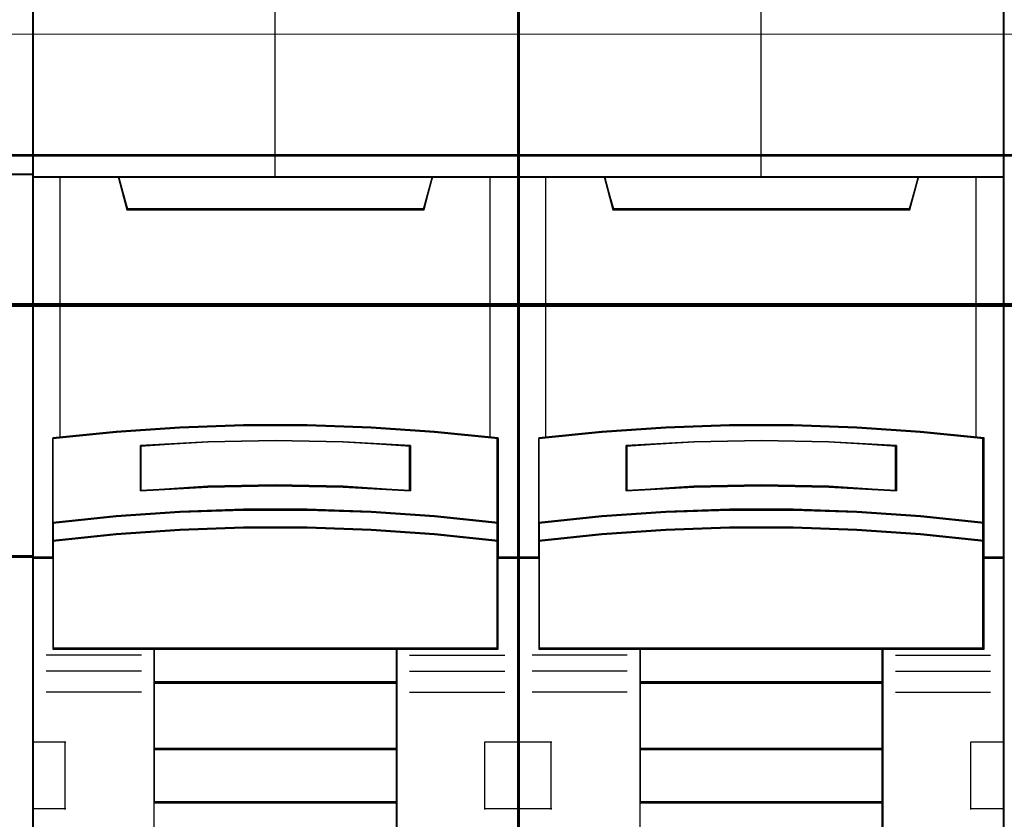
# Model space of a CAD drawing. Header units: millimetres. Extents: x -1290 to 1795, y -4192 to -1311.
# Tile 929 of 1056: x 1493.09 to 1500.38, y -2255.58 to -2249.66. Entities that reach past the tile are written whole.
import ezdxf

# ---------------------------------------------------------------- set-up
doc = ezdxf.new("R2010")
doc.units = ezdxf.units.MM
doc.layers.add('30', color=7, linetype='Continuous')
doc.layers.add('45', color=7, linetype='Continuous')
doc.layers.add('Aparatura', color=7, linetype='Continuous', lineweight=13)

# ---------------------------------------------------------------- blocks, each defined once
blk = doc.blocks.new('*U286')
at = {"layer": '45', "color": 7}
for points in [[(369.510409, -383.552872), (297.489591, -383.552872), (297.489591, -465.581435), (369.510409, -465.581435), (369.510409, -383.552872)], [(368.470236, -402.315699), (368.470236, -416.489263), (369.510409, -416.489263), (369.510409, -402.315699), (368.470236, -402.315699)]]:
    blk.add_lwpolyline(points, close=True, dxfattribs=at)
at = {"layer": '45', "color": 139}
blk.add_lwpolyline([(369.510409, -383.552872), (297.489591, -383.552872), (297.489591, -465.581435), (369.510409, -465.581435), (369.510409, -383.552872)], close=True, dxfattribs=at)
at = {"layer": '45', "color": 59}
for points in [[(369.488925, -383.574418), (297.511075, -383.574418), (297.511075, -465.55989), (369.488925, -465.55989), (369.488925, -383.574418)], [(368.491719, -402.337245), (368.491719, -416.467718), (369.488925, -416.467718), (369.488925, -402.337245), (368.491719, -402.337245)]]:
    blk.add_lwpolyline(points, close=True, dxfattribs=at)
at = {"layer": '45', "color": 139}
for points in [[(297.489591, -402.315699), (369.510409, -402.315699)], [(369.510409, -416.444376), (314.735702, -416.444376)]]:
    blk.add_lwpolyline(points, dxfattribs=at)
at = {"layer": '45', "color": 140}
blk.add_lwpolyline([(368.470236, -402.315699), (368.470236, -416.489263), (369.510409, -416.489263), (369.510409, -402.315699), (368.470236, -402.315699)], close=True, dxfattribs=at)
blk = doc.blocks.new('*U287')
at = {"layer": '45', "color": 7}
for points in [[(387.452953, -383.712671), (369.479974, -383.712671), (369.479974, -465.443183), (387.452953, -465.443183), (387.452953, -383.712671)], [(377.287542, -411.611567), (379.645384, -411.611567), (382.003225, -411.699438), (384.355505, -411.864197), (386.707786, -412.094859), (386.707786, -415.230763), (386.707786, -415.900781), (386.707786, -416.532355), (387.452953, -416.532355), (387.452953, -402.418041), (386.451982, -402.418041), (384.277652, -402.418041), (383.960678, -403.598811), (372.972248, -403.598811), (372.655274, -402.418041), (370.480944, -402.418041), (369.479974, -402.418041), (369.479974, -416.532355), (370.225141, -416.532355), (370.225141, -415.900781), (370.225141, -415.230763), (370.225141, -412.094859), (372.566299, -411.864197), (374.929701, -411.699438), (377.287542, -411.611567)], [(372.966158, -403.633585), (383.966769, -403.633585), (384.284094, -402.418041), (378.460896, -402.418041), (372.648832, -402.418041), (372.966158, -403.633585)], [(382.002884, -414.830267), (384.355533, -414.990741), (386.708181, -415.234219), (386.708181, -412.074543), (384.355533, -411.842132), (382.002884, -411.676125), (379.644673, -411.587587), (377.286463, -411.587587), (374.928252, -411.676125), (372.56448, -411.842132), (370.222955, -412.074543), (370.222955, -415.234219), (372.56448, -414.990741), (374.928252, -414.830267), (377.286463, -414.747263), (379.644673, -414.747263), (382.002884, -414.830267)], [(383.46771, -412.363021), (383.46771, -414.034834), (380.966639, -413.895051), (378.459998, -413.85032), (375.964497, -413.895051), (373.463426, -414.034834), (373.463426, -412.363021), (375.964497, -412.217646), (378.459998, -412.172916), (380.966639, -412.217646), (383.46771, -412.363021)], [(380.966639, -413.895051), (383.46771, -414.034834), (383.46771, -412.363021), (380.966639, -412.217646), (378.459998, -412.172916), (375.964497, -412.217646), (373.463426, -412.363021), (373.463426, -414.034834), (375.964497, -413.895051), (378.459998, -413.85032), (380.966639, -413.895051)], [(384.355533, -414.96257), (382.002884, -414.798429), (379.644673, -414.713528), (377.286463, -414.713528), (374.928252, -414.798429), (372.56448, -414.96257), (370.222955, -415.211613), (370.222955, -415.90214), (372.56448, -415.653097), (374.928252, -415.488956), (377.286463, -415.404055), (379.644673, -415.404055), (382.002884, -415.488956), (384.355533, -415.653097), (386.708181, -415.90214), (386.708181, -415.211613), (384.355533, -414.96257)], [(382.002884, -415.466085), (379.644673, -415.383244), (377.286463, -415.383244), (374.928252, -415.466085), (372.56448, -415.626244), (370.222955, -415.869243), (370.222955, -416.504355), (370.222955, -419.8953), (373.97162, -419.8953), (382.959516, -419.8953), (386.708181, -419.8953), (386.708181, -416.504355), (386.708181, -415.869243), (384.355533, -415.626244), (382.002884, -415.466085)], [(373.962924, -421.150344), (382.968212, -421.150344), (382.968212, -419.857595), (373.962924, -419.857595), (373.962924, -421.150344)], [(382.968212, -421.110844), (373.962924, -421.110844), (373.962924, -423.613751), (382.968212, -423.613751), (382.968212, -421.110844)], [(382.968212, -423.576046), (373.962924, -423.576046), (373.962924, -425.579808), (382.968212, -425.579808), (382.968212, -423.576046)], [(373.962924, -430.011067), (382.968212, -430.011067), (382.968212, -425.542103), (373.962924, -425.542103), (373.962924, -430.011067)]]:
    blk.add_lwpolyline(points, close=True, dxfattribs=at)
at = {"layer": '45', "color": 139}
for points in [[(387.452953, -383.712671), (369.479974, -383.712671), (369.479974, -465.443183), (387.452953, -465.443183), (387.452953, -383.712671)], [(381.995201, -415.48338), (379.642112, -415.401199), (377.289024, -415.401199), (374.935935, -415.48338), (372.577297, -415.642264), (370.240858, -415.88333), (370.240858, -416.513387), (370.240858, -419.877345), (373.981381, -419.877345), (382.949755, -419.877345), (386.690278, -419.877345), (386.690278, -416.513387), (386.690278, -415.88333), (384.342739, -415.642264), (381.995201, -415.48338)]]:
    blk.add_lwpolyline(points, close=True, dxfattribs=at)
at = {"layer": '45', "color": 59}
for points in [[(387.433259, -383.730625), (369.497877, -383.730625), (369.497877, -465.425228), (387.433259, -465.425228), (387.433259, -383.730625)], [(377.289113, -411.606132), (379.642022, -411.606132), (381.994932, -411.693779), (384.342291, -411.858119), (386.689651, -412.088194), (386.689651, -415.216119), (386.689651, -415.884433), (386.689651, -416.5144), (387.433259, -416.5144), (387.433259, -402.435996), (386.434383, -402.435996), (384.264601, -402.435996), (383.94829, -403.613762), (372.982846, -403.613762), (372.666535, -402.435996), (370.496753, -402.435996), (369.497877, -402.435996), (369.497877, -416.5144), (370.241485, -416.5144), (370.241485, -415.884433), (370.241485, -415.216119), (370.241485, -412.088194), (372.577746, -411.858119), (374.936204, -411.693779), (377.289113, -411.606132)], [(372.966158, -403.633585), (383.966769, -403.633585), (384.284094, -402.418041), (378.460896, -402.418041), (372.648832, -402.418041), (372.966158, -403.633585)], [(382.002884, -414.830267), (384.355533, -414.990741), (386.708181, -415.234219), (386.708181, -412.074543), (384.355533, -411.842132), (382.002884, -411.676125), (379.644673, -411.587587), (377.286463, -411.587587), (374.928252, -411.676125), (372.56448, -411.842132), (370.222955, -412.074543), (370.222955, -415.234219), (372.56448, -414.990741), (374.928252, -414.830267), (377.286463, -414.747263), (379.644673, -414.747263), (382.002884, -414.830267)], [(383.46771, -412.363021), (383.46771, -414.034834), (380.966639, -413.895051), (378.459998, -413.85032), (375.964497, -413.895051), (373.463426, -414.034834), (373.463426, -412.363021), (375.964497, -412.217646), (378.459998, -412.172916), (380.966639, -412.217646), (383.46771, -412.363021)], [(380.966639, -413.895051), (383.46771, -414.034834), (383.46771, -412.363021), (380.966639, -412.217646), (378.459998, -412.172916), (375.964497, -412.217646), (373.463426, -412.363021), (373.463426, -414.034834), (375.964497, -413.895051), (378.459998, -413.85032), (380.966639, -413.895051)], [(380.958135, -413.879792), (383.449807, -414.01688), (383.449807, -412.37731), (380.958135, -412.234739), (378.460914, -412.19087), (375.974791, -412.234739), (373.483119, -412.37731), (373.483119, -414.01688), (375.974791, -413.879792), (378.460914, -413.835924), (380.958135, -413.879792)], [(384.355533, -414.96257), (382.002884, -414.798429), (379.644673, -414.713528), (377.286463, -414.713528), (374.928252, -414.798429), (372.56448, -414.96257), (370.222955, -415.211613), (370.222955, -415.90214), (372.56448, -415.653097), (374.928252, -415.488956), (377.286463, -415.404055), (379.644673, -415.404055), (382.002884, -415.488956), (384.355533, -415.653097), (386.708181, -415.90214), (386.708181, -415.211613), (384.355533, -414.96257)], [(384.342739, -414.974421), (381.995201, -414.815486), (379.642112, -414.733278), (377.289024, -414.733278), (374.935935, -414.815486), (372.577297, -414.974421), (370.240858, -415.215563), (370.240858, -415.884185), (372.577297, -415.643042), (374.935935, -415.484108), (377.289024, -415.4019), (379.642112, -415.4019), (381.995201, -415.484108), (384.342739, -415.643042), (386.690278, -415.884185), (386.690278, -415.215563), (384.342739, -414.974421)], [(382.002884, -415.466085), (379.644673, -415.383244), (377.286463, -415.383244), (374.928252, -415.466085), (372.56448, -415.626244), (370.222955, -415.869243), (370.222955, -416.504355), (370.222955, -419.8953), (373.97162, -419.8953), (382.959516, -419.8953), (386.708181, -419.8953), (386.708181, -416.504355), (386.708181, -415.869243), (384.355533, -415.626244), (382.002884, -415.466085)], [(373.962924, -421.150344), (382.968212, -421.150344), (382.968212, -419.857595), (373.962924, -419.857595), (373.962924, -421.150344)], [(373.980827, -421.130594), (382.950309, -421.130594), (382.950309, -419.87555), (373.980827, -419.87555), (373.980827, -421.130594)], [(382.968212, -421.110844), (373.962924, -421.110844), (373.962924, -423.613751), (382.968212, -423.613751), (382.968212, -421.110844)], [(382.950309, -421.130594), (373.980827, -421.130594), (373.980827, -423.595796), (382.950309, -423.595796), (382.950309, -421.130594)], [(382.968212, -423.576046), (373.962924, -423.576046), (373.962924, -425.579808), (382.968212, -425.579808), (382.968212, -423.576046)], [(382.950309, -423.594001), (373.980827, -423.594001), (373.980827, -425.561853), (382.950309, -425.561853), (382.950309, -423.594001)], [(373.962924, -430.011067), (382.968212, -430.011067), (382.968212, -425.542103), (373.962924, -425.542103), (373.962924, -430.011067)]]:
    blk.add_lwpolyline(points, close=True, dxfattribs=at)
at = {"layer": '45', "color": 139}
for points in [[(378.440504, -395.232507), (378.440504, -402.455747)], [(369.479974, -402.418041), (387.452953, -402.418041)], [(372.648832, -402.418041), (373.003315, -403.633585)], [(384.284094, -402.418041), (383.929611, -403.633585)], [(372.963928, -403.59588), (383.967208, -403.59588)], [(386.708181, -412.106483), (384.355533, -411.858828), (382.002884, -411.681932), (379.644673, -411.587587), (377.286463, -411.587587), (374.928252, -411.681932), (372.56448, -411.858828), (370.222955, -412.106483)], [(370.222955, -412.068777), (370.222955, -419.8953)], [(383.46771, -412.397351), (380.966639, -412.225724), (378.459998, -412.172916), (375.964497, -412.225724), (373.463426, -412.397351)], [(386.670585, -419.8953), (386.670585, -412.068777)], [(373.463426, -414.034834), (373.463426, -412.359646)], [(383.430113, -414.034834), (383.430113, -412.359646)], [(383.46771, -414.034834), (380.966639, -413.868888), (378.459998, -413.815785), (375.964497, -413.868888), (373.463426, -414.034834)], [(386.708181, -415.234219), (384.355533, -414.973873), (382.002884, -414.802282), (379.644673, -414.713528), (377.286463, -414.713528), (374.928252, -414.802282), (372.56448, -414.973873), (370.222955, -415.234219)], [(386.708181, -415.90214), (384.355533, -415.642692), (382.002884, -415.471692), (379.644673, -415.383244), (377.286463, -415.383244), (374.928252, -415.471692), (372.56448, -415.642692), (370.222955, -415.90214)], [(370.262342, -416.49465), (369.479974, -416.49465)], [(387.452953, -416.49465), (386.670585, -416.49465)], [(386.708181, -419.857595), (370.222955, -419.857595)], [(373.962924, -419.857595), (373.962924, -430.996788)], [(373.962924, -419.857595), (382.968212, -419.857595)], [(382.930615, -419.857595), (382.930615, -430.996788)], [(373.502813, -420.119736), (369.979472, -420.119736)], [(383.430113, -420.119736), (386.953454, -420.119736)], [(373.502813, -420.706859), (369.979472, -420.706859)], [(383.430113, -420.706859), (386.953454, -420.706859)], [(373.962924, -421.110844), (382.968212, -421.110844)], [(373.502813, -421.489691), (369.979472, -421.489691)], [(383.430113, -421.489691), (386.953454, -421.489691)], [(369.479974, -423.330064), (370.711711, -423.330064)], [(370.672324, -423.330064), (370.672324, -425.832971)], [(386.221215, -425.832971), (386.221215, -423.330064)], [(386.221215, -423.330064), (387.452953, -423.330064)], [(373.962924, -423.576046), (382.968212, -423.576046)], [(373.962924, -425.542103), (382.968212, -425.542103)], [(369.479974, -425.795266), (370.711711, -425.795266)], [(386.221215, -425.795266), (387.452953, -425.795266)]]:
    blk.add_lwpolyline(points, dxfattribs=at)
at = {"layer": '45', "color": 140}
for points in [[(377.287542, -411.611567), (379.645384, -411.611567), (382.003225, -411.699438), (384.355505, -411.864197), (386.707786, -412.094859), (386.707786, -415.230763), (386.707786, -415.900781), (386.707786, -416.532355), (387.452953, -416.532355), (387.452953, -402.418041), (386.451982, -402.418041), (384.277652, -402.418041), (383.960678, -403.598811), (372.972248, -403.598811), (372.655274, -402.418041), (370.480944, -402.418041), (369.479974, -402.418041), (369.479974, -416.532355), (370.225141, -416.532355), (370.225141, -415.900781), (370.225141, -415.230763), (370.225141, -412.094859), (372.566299, -411.864197), (374.929701, -411.699438), (377.287542, -411.611567)], [(372.983084, -403.61563), (383.949842, -403.61563), (384.266191, -402.435996), (378.460913, -402.435996), (372.666736, -402.435996), (372.983084, -403.61563)]]:
    blk.add_lwpolyline(points, close=True, dxfattribs=at)
for points in [[(370.47897, -402.418041), (370.47897, -412.07955)], [(386.414569, -412.07955), (386.414569, -402.418041)]]:
    blk.add_lwpolyline(points, dxfattribs=at)
blk = doc.blocks.new('*U288')
at = {"layer": '45', "color": 7}
for points in [[(405.438464, -383.712671), (387.465485, -383.712671), (387.465485, -465.443183), (405.438464, -465.443183), (405.438464, -383.712671)], [(395.273054, -411.611567), (397.630895, -411.611567), (399.988736, -411.699438), (402.341016, -411.864197), (404.693297, -412.094859), (404.693297, -415.230763), (404.693297, -415.900781), (404.693297, -416.532355), (405.438464, -416.532355), (405.438464, -402.418041), (404.437493, -402.418041), (402.263163, -402.418041), (401.946189, -403.598811), (390.957759, -403.598811), (390.640785, -402.418041), (388.466455, -402.418041), (387.465485, -402.418041), (387.465485, -416.532355), (388.210652, -416.532355), (388.210652, -415.900781), (388.210652, -415.230763), (388.210652, -412.094859), (390.55181, -411.864197), (392.915212, -411.699438), (395.273054, -411.611567)], [(390.951718, -403.633585), (401.954021, -403.633585), (402.271395, -402.418041), (396.447301, -402.418041), (390.634343, -402.418041), (390.951718, -403.633585)], [(399.990185, -414.830267), (402.342834, -414.990741), (404.695483, -415.234219), (404.695483, -412.074543), (402.342834, -411.842132), (399.990185, -411.676125), (397.631975, -411.587587), (395.273764, -411.587587), (392.915554, -411.676125), (390.551781, -411.842132), (388.210256, -412.074543), (388.210256, -415.234219), (390.551781, -414.990741), (392.915554, -414.830267), (395.273764, -414.747263), (397.631975, -414.747263), (399.990185, -414.830267)], [(401.455011, -412.363021), (401.455011, -414.034834), (398.95394, -413.895051), (396.447299, -413.85032), (393.951798, -413.895051), (391.450727, -414.034834), (391.450727, -412.363021), (393.951798, -412.217646), (396.447299, -412.172916), (398.95394, -412.217646), (401.455011, -412.363021)], [(398.95394, -413.895051), (401.455011, -414.034834), (401.455011, -412.363021), (398.95394, -412.217646), (396.447299, -412.172916), (393.951798, -412.217646), (391.450727, -412.363021), (391.450727, -414.034834), (393.951798, -413.895051), (396.447299, -413.85032), (398.95394, -413.895051)], [(402.342834, -414.96257), (399.990185, -414.798429), (397.631975, -414.713528), (395.273764, -414.713528), (392.915554, -414.798429), (390.551781, -414.96257), (388.210256, -415.211613), (388.210256, -415.90214), (390.551781, -415.653097), (392.915554, -415.488956), (395.273764, -415.404055), (397.631975, -415.404055), (399.990185, -415.488956), (402.342834, -415.653097), (404.695483, -415.90214), (404.695483, -415.211613), (402.342834, -414.96257)], [(399.990185, -415.466085), (397.631975, -415.383244), (395.273764, -415.383244), (392.915554, -415.466085), (390.551781, -415.626244), (388.210256, -415.869243), (388.210256, -416.504355), (388.210256, -419.8953), (391.958921, -419.8953), (400.946818, -419.8953), (404.695483, -419.8953), (404.695483, -416.504355), (404.695483, -415.869243), (402.342834, -415.626244), (399.990185, -415.466085)], [(391.950225, -421.150344), (400.955513, -421.150344), (400.955513, -419.857595), (391.950225, -419.857595), (391.950225, -421.150344)], [(400.955513, -421.110844), (391.950225, -421.110844), (391.950225, -423.613751), (400.955513, -423.613751), (400.955513, -421.110844)], [(400.955513, -423.576046), (391.950225, -423.576046), (391.950225, -425.579808), (400.955513, -425.579808), (400.955513, -423.576046)], [(391.950225, -430.011067), (400.955513, -430.011067), (400.955513, -425.542103), (391.950225, -425.542103), (391.950225, -430.011067)]]:
    blk.add_lwpolyline(points, close=True, dxfattribs=at)
at = {"layer": '45', "color": 139}
for points in [[(405.438464, -383.712671), (387.465485, -383.712671), (387.465485, -465.443183), (405.438464, -465.443183), (405.438464, -383.712671)], [(399.982502, -415.48338), (397.629414, -415.401199), (395.276325, -415.401199), (392.923237, -415.48338), (390.564598, -415.642264), (388.228159, -415.88333), (388.228159, -416.513387), (388.228159, -419.877345), (391.968682, -419.877345), (400.937057, -419.877345), (404.677579, -419.877345), (404.677579, -416.513387), (404.677579, -415.88333), (402.330041, -415.642264), (399.982502, -415.48338)]]:
    blk.add_lwpolyline(points, close=True, dxfattribs=at)
at = {"layer": '45', "color": 59}
for points in [[(405.42056, -383.730625), (387.485178, -383.730625), (387.485178, -465.425228), (405.42056, -465.425228), (405.42056, -383.730625)], [(395.276415, -411.606132), (397.629324, -411.606132), (399.982233, -411.693779), (402.329593, -411.858119), (404.676952, -412.088194), (404.676952, -415.216119), (404.676952, -415.884433), (404.676952, -416.5144), (405.42056, -416.5144), (405.42056, -402.435996), (404.421684, -402.435996), (402.251902, -402.435996), (401.935591, -403.613762), (390.970147, -403.613762), (390.653836, -402.435996), (388.484055, -402.435996), (387.485178, -402.435996), (387.485178, -416.5144), (388.228786, -416.5144), (388.228786, -415.884433), (388.228786, -415.216119), (388.228786, -412.088194), (390.565047, -411.858119), (392.923506, -411.693779), (395.276415, -411.606132)], [(390.951718, -403.633585), (401.954021, -403.633585), (402.271395, -402.418041), (396.447301, -402.418041), (390.634343, -402.418041), (390.951718, -403.633585)], [(399.990185, -414.830267), (402.342834, -414.990741), (404.695483, -415.234219), (404.695483, -412.074543), (402.342834, -411.842132), (399.990185, -411.676125), (397.631975, -411.587587), (395.273764, -411.587587), (392.915554, -411.676125), (390.551781, -411.842132), (388.210256, -412.074543), (388.210256, -415.234219), (390.551781, -414.990741), (392.915554, -414.830267), (395.273764, -414.747263), (397.631975, -414.747263), (399.990185, -414.830267)], [(401.455011, -412.363021), (401.455011, -414.034834), (398.95394, -413.895051), (396.447299, -413.85032), (393.951798, -413.895051), (391.450727, -414.034834), (391.450727, -412.363021), (393.951798, -412.217646), (396.447299, -412.172916), (398.95394, -412.217646), (401.455011, -412.363021)], [(398.95394, -413.895051), (401.455011, -414.034834), (401.455011, -412.363021), (398.95394, -412.217646), (396.447299, -412.172916), (393.951798, -412.217646), (391.450727, -412.363021), (391.450727, -414.034834), (393.951798, -413.895051), (396.447299, -413.85032), (398.95394, -413.895051)], [(398.944989, -413.879792), (401.437108, -414.01688), (401.437108, -412.37731), (398.944989, -412.234739), (396.447319, -412.19087), (393.96075, -412.234739), (391.468631, -412.37731), (391.468631, -414.01688), (393.96075, -413.879792), (396.447319, -413.835924), (398.944989, -413.879792)], [(402.342834, -414.96257), (399.990185, -414.798429), (397.631975, -414.713528), (395.273764, -414.713528), (392.915554, -414.798429), (390.551781, -414.96257), (388.210256, -415.211613), (388.210256, -415.90214), (390.551781, -415.653097), (392.915554, -415.488956), (395.273764, -415.404055), (397.631975, -415.404055), (399.990185, -415.488956), (402.342834, -415.653097), (404.695483, -415.90214), (404.695483, -415.211613), (402.342834, -414.96257)], [(402.330041, -414.974421), (399.982502, -414.815486), (397.629414, -414.733278), (395.276325, -414.733278), (392.923237, -414.815486), (390.564598, -414.974421), (388.228159, -415.215563), (388.228159, -415.884185), (390.564598, -415.643042), (392.923237, -415.484108), (395.276325, -415.4019), (397.629414, -415.4019), (399.982502, -415.484108), (402.330041, -415.643042), (404.677579, -415.884185), (404.677579, -415.215563), (402.330041, -414.974421)], [(399.990185, -415.466085), (397.631975, -415.383244), (395.273764, -415.383244), (392.915554, -415.466085), (390.551781, -415.626244), (388.210256, -415.869243), (388.210256, -416.504355), (388.210256, -419.8953), (391.958921, -419.8953), (400.946818, -419.8953), (404.695483, -419.8953), (404.695483, -416.504355), (404.695483, -415.869243), (402.342834, -415.626244), (399.990185, -415.466085)], [(391.950225, -421.150344), (400.955513, -421.150344), (400.955513, -419.857595), (391.950225, -419.857595), (391.950225, -421.150344)], [(391.968129, -421.130594), (400.93761, -421.130594), (400.93761, -419.87555), (391.968129, -419.87555), (391.968129, -421.130594)], [(400.955513, -421.110844), (391.950225, -421.110844), (391.950225, -423.613751), (400.955513, -423.613751), (400.955513, -421.110844)], [(400.93761, -421.130594), (391.968129, -421.130594), (391.968129, -423.595796), (400.93761, -423.595796), (400.93761, -421.130594)], [(400.955513, -423.576046), (391.950225, -423.576046), (391.950225, -425.579808), (400.955513, -425.579808), (400.955513, -423.576046)], [(400.93761, -423.594001), (391.968129, -423.594001), (391.968129, -425.561853), (400.93761, -425.561853), (400.93761, -423.594001)], [(391.950225, -430.011067), (400.955513, -430.011067), (400.955513, -425.542103), (391.950225, -425.542103), (391.950225, -430.011067)]]:
    blk.add_lwpolyline(points, close=True, dxfattribs=at)
at = {"layer": '45', "color": 139}
for points in [[(396.427805, -395.232507), (396.427805, -402.455747)], [(387.465485, -402.418041), (405.438464, -402.418041)], [(390.634343, -402.418041), (390.988826, -403.633585)], [(402.271395, -402.418041), (401.915122, -403.633585)], [(390.951229, -403.59588), (401.954509, -403.59588)], [(404.695483, -412.106483), (402.342834, -411.858828), (399.990185, -411.681932), (397.631975, -411.587587), (395.273764, -411.587587), (392.915554, -411.681932), (390.551781, -411.858828), (388.210256, -412.106483)], [(388.210256, -412.068777), (388.210256, -419.8953)], [(401.455011, -412.397351), (398.95394, -412.225724), (396.447299, -412.172916), (393.951798, -412.225724), (391.450727, -412.397351)], [(404.656096, -419.8953), (404.656096, -412.068777)], [(391.450727, -414.034834), (391.450727, -412.359646)], [(401.415624, -414.034834), (401.415624, -412.359646)], [(401.455011, -414.034834), (398.95394, -413.868888), (396.447299, -413.815785), (393.951798, -413.868888), (391.450727, -414.034834)], [(404.695483, -415.234219), (402.342834, -414.973873), (399.990185, -414.802282), (397.631975, -414.713528), (395.273764, -414.713528), (392.915554, -414.802282), (390.551781, -414.973873), (388.210256, -415.234219)], [(404.695483, -415.90214), (402.342834, -415.642692), (399.990185, -415.471692), (397.631975, -415.383244), (395.273764, -415.383244), (392.915554, -415.471692), (390.551781, -415.642692), (388.210256, -415.90214)], [(388.247853, -416.49465), (387.465485, -416.49465)], [(405.438464, -416.49465), (404.656096, -416.49465)], [(404.695483, -419.857595), (388.210256, -419.857595)], [(391.950225, -419.857595), (391.950225, -430.996788)], [(391.950225, -419.857595), (400.955513, -419.857595)], [(400.916126, -419.857595), (400.916126, -430.996788)], [(391.488324, -420.119736), (387.964983, -420.119736)], [(401.415624, -420.119736), (404.938966, -420.119736)], [(391.488324, -420.706859), (387.964983, -420.706859)], [(401.415624, -420.706859), (404.938966, -420.706859)], [(391.950225, -421.110844), (400.955513, -421.110844)], [(391.488324, -421.489691), (387.964983, -421.489691)], [(401.415624, -421.489691), (404.938966, -421.489691)], [(387.465485, -423.330064), (388.697222, -423.330064)], [(388.659625, -423.330064), (388.659625, -425.832971)], [(404.206726, -425.832971), (404.206726, -423.330064)], [(404.206726, -423.330064), (405.438464, -423.330064)], [(391.950225, -423.576046), (400.955513, -423.576046)], [(391.950225, -425.542103), (400.955513, -425.542103)], [(387.465485, -425.795266), (388.697222, -425.795266)], [(404.206726, -425.795266), (405.438464, -425.795266)]]:
    blk.add_lwpolyline(points, dxfattribs=at)
at = {"layer": '45', "color": 140}
for points in [[(395.273054, -411.611567), (397.630895, -411.611567), (399.988736, -411.699438), (402.341016, -411.864197), (404.693297, -412.094859), (404.693297, -415.230763), (404.693297, -415.900781), (404.693297, -416.532355), (405.438464, -416.532355), (405.438464, -402.418041), (404.437493, -402.418041), (402.263163, -402.418041), (401.946189, -403.598811), (390.957759, -403.598811), (390.640785, -402.418041), (388.466455, -402.418041), (387.465485, -402.418041), (387.465485, -416.532355), (388.210652, -416.532355), (388.210652, -415.900781), (388.210652, -415.230763), (388.210652, -412.094859), (390.55181, -411.864197), (392.915212, -411.699438), (395.273054, -411.611567)], [(390.968595, -403.61563), (401.935353, -403.61563), (402.251702, -402.435996), (396.446424, -402.435996), (390.652247, -402.435996), (390.968595, -403.61563)]]:
    blk.add_lwpolyline(points, close=True, dxfattribs=at)
for points in [[(388.464481, -402.418041), (388.464481, -412.07955)], [(404.401871, -412.07955), (404.401871, -402.418041)]]:
    blk.add_lwpolyline(points, dxfattribs=at)
blk = doc.blocks.new('*U295')
at = {"layer": '30', "color": 7}
for points in [[(117.158256, -556.941138), (548.842747, -556.941138), (117.158256, -556.941138)], [(548.842747, -556.941138), (117.158256, -556.941138), (117.158256, -559.506021), (117.158256, -560.983616), (117.158256, -562.544849), (548.842747, -562.544849), (548.842747, -560.983616), (548.842747, -559.506021), (548.842747, -556.941138)], [(117.158256, -562.458666), (548.842747, -562.458666), (117.158256, -562.458666)], [(548.842747, -562.458666), (117.158256, -562.458666), (117.158256, -563.973461), (117.158256, -585.042881), (117.158256, -586.557676), (548.842747, -586.557676), (548.842747, -585.042881), (548.842747, -563.973461), (548.842747, -562.458666)]]:
    blk.add_lwpolyline(points, close=True, dxfattribs=at)
at = {"layer": '30', "color": 59}
blk.add_lwpolyline([(548.79978, -556.98423), (117.201224, -556.98423), (117.201224, -559.509665), (117.201224, -560.964536), (117.201224, -562.501758), (548.79978, -562.501758), (548.79978, -560.964536), (548.79978, -559.509665), (548.79978, -556.98423)], close=True, dxfattribs=at)

msp = doc.modelspace()

# ---------------------------------------------------------------- linework, layer by layer
at = {"layer": 'Aparatura', "color": 7, "lineweight": 13}
msp.add_lwpolyline([(1428.3433, -2258.7639), (1428.3433, -2249.7674), (1514.6895, -2249.7674), (1514.6895, -2258.7639)], dxfattribs=at)
msp.add_lwpolyline([(1514.6895, -2258.7639), (1428.3433, -2258.7639), (1428.3433, -2249.7674), (1514.6895, -2249.7674), (1514.6895, -2258.7639)], close=True, dxfattribs=at)

# ---------------------------------------------------------------- block references
at = {"layer": 'Aparatura', "color": 7, "lineweight": 13, "xscale": 0.2, "yscale": 0.2, "zscale": 0.2}
for name, p in [('*U287', (1419.2925, -2170.3407)), ('*U288', (1419.2925, -2170.3407)), ('*U286', (1419.2925, -2170.3407)), ('*U295', (1404.8289, -2139.2723))]:
    msp.add_blockref(name, p, dxfattribs=at)

doc.saveas('drawing.dxf')
